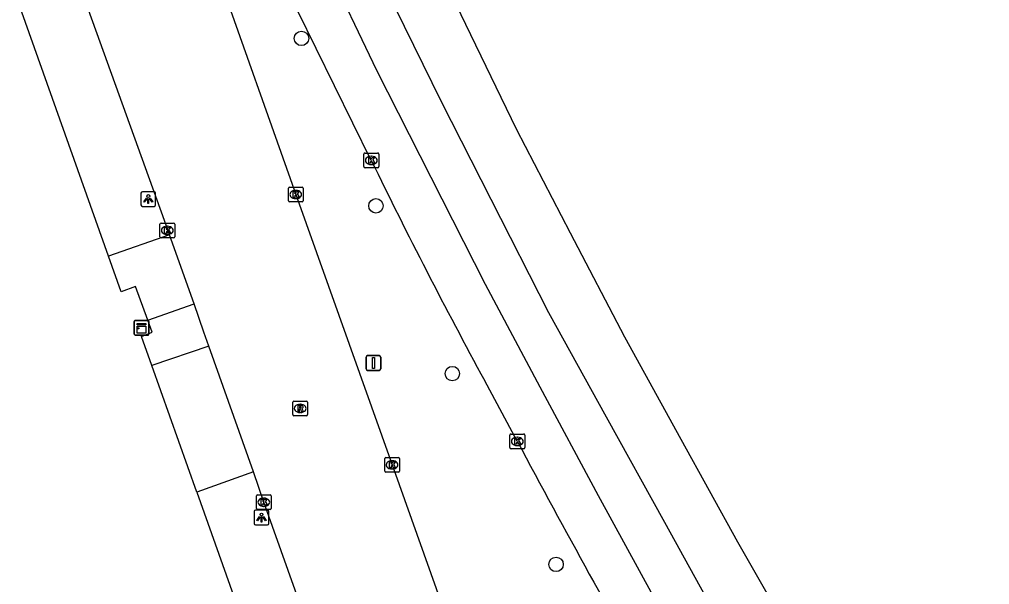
# Model space of a CAD drawing. Extents: x 157692 to 159670, y 381454 to 383289.
# Drawn here: x 159602.1 to 159667.9, y 382555.4 to 382593.8 of the extents above; entities that cross this region are included whole.
import ezdxf

# ---------------------------------------------------------------- set-up
doc = ezdxf.new("R2010")
doc.units = 0
for name, color, linetype in [('IMGEO_Boom', 7, 'Continuous'), ('IMGEO_Kast', 7, 'Continuous'), ('IMGEO_Kolk', 7, 'Continuous'), ('IMGEO_Lichtpunt', 7, 'Continuous'), ('IMGEO_Rijbaan_lokaal_open', 7, 'Continuous'), ('IMGEO_Rijbaan_regionaal_gesloten', 7, 'Continuous'), ('IMGEO_Rioolput', 7, 'Continuous'), ('IMGEO_Verkeersbordpaal', 7, 'Continuous'), ('IMGEO_Voetpad_open', 7, 'Continuous')]:
    doc.layers.add(name, color=color, linetype=linetype)

msp = doc.modelspace()

# ---------------------------------------------------------------- linework, layer by layer
at = {"layer": 'IMGEO_Boom'}
for centre in [(159621.235, 382592.506), (159626.286, 382581.139), (159631.468, 382569.753), (159638.507, 382556.8)]:
    msp.add_circle(centre, 0.489, dxfattribs=at)
at = {"layer": 'IMGEO_Kast'}
for p, q in [((159609.891, 382572.438), (159609.891, 382573.279)), ((159609.891, 382573.279), (159609.891, 382572.438)), ((159609.966, 382573.363), (159610.807, 382573.363)), ((159610.807, 382573.363), (159609.966, 382573.363)), ((159610.891, 382573.288), (159610.891, 382572.447)), ((159610.891, 382572.447), (159610.891, 382573.288)), ((159610.816, 382572.363), (159609.975, 382572.363)), ((159609.975, 382572.363), (159610.816, 382572.363))]:
    msp.add_line(p, q, dxfattribs=at)
for points in [[(159610.086, 382573.153), (159610.686, 382573.153), (159610.686, 382573.068), (159610.086, 382573.068), (159610.086, 382573.153)], [(159610.086, 382572.978), (159610.686, 382572.978), (159610.686, 382572.489), (159610.086, 382572.489), (159610.086, 382572.978)]]:
    msp.add_lwpolyline(points, dxfattribs=at)
msp.add_circle((159610.17, 382572.827), 0.0377, dxfattribs=at)
for centre, start, end in [((159609.969, 382573.285), 92.4484, 184.28452), ((159609.969, 382573.285), 92.4484, 184.28452), ((159610.813, 382573.285), 2.4484, 94.28452), ((159610.813, 382573.285), 2.4484, 94.28452), ((159609.969, 382572.441), 182.4484, 274.28452), ((159609.969, 382572.441), 182.4484, 274.28452), ((159610.813, 382572.441), 272.4484, 4.28452), ((159610.813, 382572.441), 272.4484, 4.28452)]:
    msp.add_arc(centre, 0.0779, start, end, dxfattribs=at)
at = {"layer": 'IMGEO_Kolk'}
for p, q in [((159625.548, 382584.725), (159626.4, 382584.725)), ((159625.473, 382583.799), (159625.473, 382584.651)), ((159625.961, 382584.505), (159625.986, 382584.505)), ((159626.474, 382584.651), (159626.474, 382583.799)), ((159626.4, 382583.725), (159625.548, 382583.725)), ((159625.984, 382583.945), (159625.959, 382583.945)), ((159620.346, 382581.485), (159620.346, 382582.337)), ((159620.421, 382582.411), (159621.273, 382582.411)), ((159620.834, 382582.191), (159620.859, 382582.191)), ((159621.347, 382582.337), (159621.347, 382581.485)), ((159621.273, 382581.411), (159620.421, 382581.411)), ((159620.857, 382581.631), (159620.832, 382581.631)), ((159611.634, 382579.046), (159611.634, 382579.898)), ((159611.709, 382579.972), (159612.561, 382579.972)), ((159612.122, 382579.752), (159612.147, 382579.752)), ((159612.635, 382579.898), (159612.635, 382579.046)), ((159612.561, 382578.972), (159611.709, 382578.972)), ((159612.145, 382579.192), (159612.12, 382579.192)), ((159635.376, 382564.725), (159635.376, 382565.577)), ((159635.451, 382565.651), (159636.303, 382565.651)), ((159636.377, 382565.577), (159636.377, 382564.725)), ((159635.864, 382565.431), (159635.889, 382565.431)), ((159636.303, 382564.651), (159635.451, 382564.651)), ((159635.887, 382564.871), (159635.862, 382564.871)), ((159626.879, 382563.135), (159626.879, 382563.987)), ((159626.954, 382564.061), (159627.806, 382564.061)), ((159627.367, 382563.841), (159627.392, 382563.841)), ((159627.88, 382563.987), (159627.88, 382563.135)), ((159627.806, 382563.061), (159626.954, 382563.061)), ((159627.39, 382563.281), (159627.365, 382563.281)), ((159618.181, 382560.594), (159618.181, 382561.446)), ((159618.256, 382561.52), (159619.108, 382561.52)), ((159618.669, 382561.3), (159618.694, 382561.3)), ((159619.182, 382561.446), (159619.182, 382560.594)), ((159619.108, 382560.52), (159618.256, 382560.52)), ((159618.692, 382560.74), (159618.667, 382560.74))]:
    msp.add_line(p, q, dxfattribs=at)
for points in [[(159625.548, 382584.725), (159626.4, 382584.725)], [(159625.473, 382583.799), (159625.473, 382584.651)], [(159625.794, 382584.425), (159625.917, 382584.425), (159625.917, 382584.274), (159626.047, 382584.425), (159626.211, 382584.425), (159626.065, 382584.274), (159626.218, 382584.025), (159626.066, 382584.025), (159625.981, 382584.189), (159625.917, 382584.122), (159625.917, 382584.025), (159625.794, 382584.025), (159625.794, 382584.425)], [(159626.474, 382584.651), (159626.474, 382583.799)], [(159626.4, 382583.725), (159625.548, 382583.725)], [(159620.346, 382581.485), (159620.346, 382582.337)], [(159620.421, 382582.411), (159621.273, 382582.411)], [(159620.667, 382582.111), (159620.79, 382582.111), (159620.79, 382581.96), (159620.92, 382582.111), (159621.084, 382582.111), (159620.938, 382581.96), (159621.091, 382581.711), (159620.939, 382581.711), (159620.854, 382581.875), (159620.79, 382581.808), (159620.79, 382581.711), (159620.667, 382581.711), (159620.667, 382582.111)], [(159621.347, 382582.337), (159621.347, 382581.485)], [(159621.273, 382581.411), (159620.421, 382581.411)], [(159611.634, 382579.046), (159611.634, 382579.898)], [(159611.709, 382579.972), (159612.561, 382579.972)], [(159611.955, 382579.672), (159612.078, 382579.672), (159612.078, 382579.521), (159612.208, 382579.672), (159612.372, 382579.672), (159612.226, 382579.521), (159612.379, 382579.272), (159612.227, 382579.272), (159612.142, 382579.436), (159612.078, 382579.369), (159612.078, 382579.272), (159611.955, 382579.272), (159611.955, 382579.672)], [(159612.635, 382579.898), (159612.635, 382579.046)], [(159612.561, 382578.972), (159611.709, 382578.972)], [(159635.376, 382564.725), (159635.376, 382565.577)], [(159635.451, 382565.651), (159636.303, 382565.651)], [(159636.377, 382565.577), (159636.377, 382564.725)], [(159635.697, 382565.351), (159635.82, 382565.351), (159635.82, 382565.2), (159635.95, 382565.351), (159636.114, 382565.351), (159635.968, 382565.2), (159636.121, 382564.951), (159635.969, 382564.951), (159635.884, 382565.115), (159635.82, 382565.048), (159635.82, 382564.951), (159635.697, 382564.951), (159635.697, 382565.351)], [(159636.303, 382564.651), (159635.451, 382564.651)], [(159626.879, 382563.135), (159626.879, 382563.987)], [(159626.954, 382564.061), (159627.806, 382564.061)], [(159627.2, 382563.761), (159627.323, 382563.761), (159627.323, 382563.61), (159627.453, 382563.761), (159627.617, 382563.761), (159627.471, 382563.61), (159627.624, 382563.361), (159627.472, 382563.361), (159627.387, 382563.525), (159627.323, 382563.458), (159627.323, 382563.361), (159627.2, 382563.361), (159627.2, 382563.761)], [(159627.88, 382563.987), (159627.88, 382563.135)], [(159627.806, 382563.061), (159626.954, 382563.061)], [(159618.181, 382560.594), (159618.181, 382561.446)], [(159618.256, 382561.52), (159619.108, 382561.52)], [(159618.502, 382561.22), (159618.625, 382561.22), (159618.625, 382561.069), (159618.755, 382561.22), (159618.919, 382561.22), (159618.773, 382561.069), (159618.926, 382560.82), (159618.774, 382560.82), (159618.689, 382560.984), (159618.625, 382560.917), (159618.625, 382560.82), (159618.502, 382560.82), (159618.502, 382561.22)], [(159619.182, 382561.446), (159619.182, 382560.594)], [(159619.108, 382560.52), (159618.256, 382560.52)]]:
    msp.add_lwpolyline(points, dxfattribs=at)
for centre, start, end in [((159625.55, 382584.649), 91.55205, 178.44795), ((159625.55, 382584.649), 91.55205, 178.44795), ((159626.398, 382584.649), 1.55205, 88.44795), ((159626.398, 382584.649), 1.55205, 88.44795), ((159625.55, 382583.801), 181.55205, 268.44795), ((159625.55, 382583.801), 181.55205, 268.44795), ((159626.398, 382583.801), 271.55205, 358.44795), ((159626.398, 382583.801), 271.55205, 358.44795), ((159620.423, 382582.335), 91.55205, 178.44795), ((159620.423, 382582.335), 91.55205, 178.44795), ((159621.271, 382582.335), 1.55205, 88.44795), ((159621.271, 382582.335), 1.55205, 88.44795), ((159620.423, 382581.487), 181.55205, 268.44795), ((159620.423, 382581.487), 181.55205, 268.44795), ((159621.271, 382581.487), 271.55205, 358.44795), ((159621.271, 382581.487), 271.55205, 358.44795), ((159611.711, 382579.896), 91.55205, 178.44795), ((159611.711, 382579.896), 91.55205, 178.44795), ((159612.559, 382579.896), 1.55205, 88.44795), ((159612.559, 382579.896), 1.55205, 88.44795), ((159611.711, 382579.048), 181.55205, 268.44795), ((159611.711, 382579.048), 181.55205, 268.44795), ((159612.559, 382579.048), 271.55205, 358.44795), ((159612.559, 382579.048), 271.55205, 358.44795), ((159635.453, 382565.575), 91.55205, 178.44795), ((159635.453, 382565.575), 91.55205, 178.44795), ((159636.301, 382565.575), 1.55205, 88.44795), ((159636.301, 382565.575), 1.55205, 88.44795), ((159635.453, 382564.727), 181.55205, 268.44795), ((159635.453, 382564.727), 181.55205, 268.44795), ((159636.301, 382564.727), 271.55205, 358.44795), ((159636.301, 382564.727), 271.55205, 358.44795), ((159626.956, 382563.985), 91.55205, 178.44795), ((159626.956, 382563.985), 91.55205, 178.44795), ((159627.804, 382563.985), 1.55205, 88.44795), ((159627.804, 382563.985), 1.55205, 88.44795), ((159626.956, 382563.137), 181.55205, 268.44795), ((159626.956, 382563.137), 181.55205, 268.44795), ((159627.804, 382563.137), 271.55205, 358.44795), ((159627.804, 382563.137), 271.55205, 358.44795), ((159618.258, 382561.444), 91.55205, 178.44795), ((159618.258, 382561.444), 91.55205, 178.44795), ((159619.106, 382561.444), 1.55205, 88.44795), ((159619.106, 382561.444), 1.55205, 88.44795), ((159618.258, 382560.596), 181.55205, 268.44795), ((159618.258, 382560.596), 181.55205, 268.44795), ((159619.106, 382560.596), 271.55205, 358.44795), ((159619.106, 382560.596), 271.55205, 358.44795)]:
    msp.add_arc(centre, 0.0765, start, end, dxfattribs=at)
for centre, major_axis, ratio, start_param, end_param in [((159625.96, 382584.225), (-0.387, 0.002), 0.722429, 4.712389, 7.853982), ((159625.985, 382584.225), (-0.39, 0.002), 0.717154, 1.570796, 4.712389), ((159620.833, 382581.911), (-0.387, 0.002), 0.722429, 4.712389, 7.853982), ((159620.858, 382581.911), (-0.39, 0.002), 0.717154, 1.570796, 4.712389), ((159612.121, 382579.472), (-0.387, 0.002), 0.722429, 4.712389, 7.853982), ((159612.146, 382579.472), (-0.39, 0.002), 0.717154, 1.570796, 4.712389), ((159635.863, 382565.151), (-0.387, 0.002), 0.722429, 4.712389, 7.853982), ((159635.888, 382565.151), (-0.39, 0.002), 0.717154, 1.570796, 4.712389), ((159627.366, 382563.561), (-0.387, 0.002), 0.722429, 4.712389, 7.853982), ((159627.391, 382563.561), (-0.39, 0.002), 0.717154, 1.570796, 4.712389), ((159618.668, 382561.02), (-0.387, 0.002), 0.722429, 4.712389, 7.853982), ((159618.693, 382561.02), (-0.39, 0.002), 0.717154, 1.570796, 4.712389)]:
    msp.add_ellipse(centre, major_axis=major_axis, ratio=ratio, start_param=start_param, end_param=end_param, dxfattribs=at)
at = {"layer": 'IMGEO_Lichtpunt'}
for p, q in [((159611.249, 382582.1), (159610.441, 382582.1)), ((159611.249, 382582.1), (159610.441, 382582.1)), ((159610.347, 382582.005), (159610.347, 382581.198)), ((159610.347, 382582.005), (159610.347, 382581.198)), ((159611.343, 382581.198), (159611.343, 382582.005)), ((159611.343, 382581.198), (159611.343, 382582.005)), ((159610.441, 382581.104), (159611.249, 382581.104)), ((159610.441, 382581.104), (159611.249, 382581.104)), ((159618.025, 382560.382), (159618.025, 382559.575)), ((159618.025, 382560.382), (159618.025, 382559.575)), ((159618.927, 382560.477), (159618.119, 382560.477)), ((159618.927, 382560.477), (159618.119, 382560.477)), ((159619.021, 382559.575), (159619.021, 382560.382)), ((159619.021, 382559.575), (159619.021, 382560.382)), ((159618.119, 382559.481), (159618.927, 382559.481)), ((159618.119, 382559.481), (159618.927, 382559.481))]:
    msp.add_line(p, q, dxfattribs=at)
for points in [[(159610.721, 382581.669), (159610.76, 382581.641), (159610.572, 382581.379), (159610.534, 382581.406), (159610.721, 382581.669)], [(159610.823, 382581.621), (159610.87, 382581.621), (159610.87, 382581.299), (159610.823, 382581.299), (159610.823, 382581.621)], [(159610.933, 382581.641), (159610.971, 382581.668), (159611.158, 382581.406), (159611.119, 382581.378), (159610.933, 382581.641)], [(159618.399, 382560.046), (159618.438, 382560.018), (159618.25, 382559.756), (159618.212, 382559.783), (159618.399, 382560.046)], [(159618.501, 382559.998), (159618.548, 382559.998), (159618.548, 382559.676), (159618.501, 382559.676), (159618.501, 382559.998)], [(159618.611, 382560.018), (159618.649, 382560.045), (159618.836, 382559.783), (159618.797, 382559.755), (159618.611, 382560.018)]]:
    msp.add_lwpolyline(points, dxfattribs=at)
for centre in [(159610.846, 382581.803), (159618.524, 382560.18)]:
    msp.add_circle(centre, 0.0994, dxfattribs=at)
for centre, start, end in [((159610.441, 382582.005), 90, 180), ((159610.441, 382582.005), 90, 180), ((159611.249, 382582.005), 0, 90), ((159611.249, 382582.005), 0, 90), ((159610.441, 382581.198), 180, 270), ((159610.441, 382581.198), 180, 270), ((159611.249, 382581.198), 270, 0), ((159611.249, 382581.198), 270, 360), ((159618.119, 382560.382), 90, 180), ((159618.119, 382560.382), 90, 180), ((159618.927, 382560.382), 0, 90), ((159618.927, 382560.382), 0, 90), ((159618.119, 382559.575), 180, 270), ((159618.119, 382559.575), 180, 270), ((159618.927, 382559.575), 270, 0), ((159618.927, 382559.575), 270, 360)]:
    msp.add_arc(centre, 0.0946, start, end, dxfattribs=at)
at = {"layer": 'IMGEO_Rijbaan_lokaal_open'}
for points in [[(159559.691, 382755.045), (159560.257, 382752.865), (159561.176, 382750.373), (159561.308, 382750), (159561.935, 382748.227), (159567.994, 382731.083), (159574.868, 382711.8), (159580.35, 382696.295), (159589.519, 382670.434), (159595.669, 382653.011), (159602.788, 382632.766), (159615.362, 382597.435), (159615.407, 382597.307), (159620.846, 382581.911), (159627.38, 382563.561), (159633.831, 382545.445), (159635.032, 382542.035)], [(159612.282, 382579.179), (159611.943, 382580.134), (159606.298, 382595.846), (159600.168, 382613.292), (159599.701, 382614.508)], [(159613.95, 382574.48), (159612.282, 382579.179)], [(159614.961, 382571.614), (159614.623, 382572.568), (159613.95, 382574.48)], [(159617.98, 382563.091), (159614.961, 382571.614)], [(159626.568, 382538.847), (159618.683, 382561.021), (159617.98, 382563.091)]]:
    msp.add_lwpolyline(points, dxfattribs=at)
at = {"layer": 'IMGEO_Rijbaan_regionaal_gesloten'}
for points in [[(159591.969, 382689.543), (159595.693, 382678.296), (159598.148, 382670.549), (159600.578, 382663.127), (159603.123, 382655.556), (159605.865, 382647.849), (159608.576, 382640.231), (159611.339, 382632.837), (159614.281, 382625.381), (159617.447, 382617.675), (159620.51, 382610.511), (159623.785, 382603.004), (159626.954, 382595.892), (159630.716, 382588.22), (159634.083, 382581.589), (159637.991, 382573.892), (159641.898, 382566.814), (159645.849, 382559.657), (159649.606, 382552.852), (159653.613, 382545.952), (159655.391, 382542.89), (159663.591, 382528.952), (159664.586, 382527.289)], [(159597.869, 382683.125), (159602.921, 382667.945), (159606.716, 382656.538), (159609.329, 382649.007), (159612.083, 382641.419), (159613.424, 382637.724), (159616.322, 382630.221), (159619.323, 382622.758), (159622.455, 382615.349), (159625.525, 382608.084), (159628.898, 382600.676), (159632.369, 382593.466), (159635.792, 382586.355), (159639.468, 382579.307), (159643.143, 382572.258), (159646.972, 382565.293), (159650.802, 382558.327), (159654.825, 382551.315), (159658.807, 382544.374), (159662.901, 382537.5), (159667.912, 382529.278)], [(159608.078, 382632.057), (159611.542, 382624.054), (159613.098, 382620.178), (159616.228, 382612.617), (159619.415, 382605.254), (159622.809, 382597.7), (159626.331, 382590.351), (159630.014, 382583.081), (159633.697, 382575.811), (159637.395, 382568.85), (159641.363, 382561.486), (159645.079, 382554.692), (159649.051, 382547.721), (159652.995, 382540.928), (159657.276, 382533.744), (159662.032, 382525.762)], [(159625.974, 382584.225), (159620.993, 382594.364), (159616.911, 382603.367)], [(159635.875, 382565.154), (159633.663, 382569.268)]]:
    msp.add_lwpolyline(points, dxfattribs=at)
for centre, radius, start, end in [((159953.009, 382742.89), 363.492, 205.88094, 208.53207), ((160301.281, 382920.327), 754.263, 208.091875, 209.648534)]:
    msp.add_arc(centre, radius, start, end, dxfattribs=at)
at = {"layer": 'IMGEO_Rioolput'}
for p, q in [((159620.649, 382566.964), (159620.649, 382567.816)), ((159620.724, 382567.89), (159621.576, 382567.89)), ((159621.137, 382567.67), (159621.162, 382567.67)), ((159621.65, 382567.816), (159621.65, 382566.964)), ((159621.576, 382566.89), (159620.724, 382566.89)), ((159621.16, 382567.11), (159621.135, 382567.11))]:
    msp.add_line(p, q, dxfattribs=at)
for points in [[(159620.649, 382566.964), (159620.649, 382567.816)], [(159620.724, 382567.89), (159621.576, 382567.89)], [(159621.238, 382567.588), (159620.986, 382567.59), (159620.986, 382567.19)], [(159621.65, 382567.816), (159621.65, 382566.964)], [(159621.576, 382566.89), (159620.724, 382566.89)], [(159620.986, 382567.19), (159621.11, 382567.19), (159621.11, 382567.352), (159621.121, 382567.352)], [(159621.164, 382567.509), (159621.11, 382567.509), (159621.11, 382567.428)], [(159621.11, 382567.428), (159621.162, 382567.428)], [(159621.168, 382567.323), (159621.239, 382567.19), (159621.379, 382567.19), (159621.314, 382567.316)]]:
    msp.add_lwpolyline(points, dxfattribs=at)
for centre, radius, start, end in [((159620.726, 382567.814), 0.0765, 91.55205, 178.44795), ((159620.726, 382567.814), 0.0765, 91.55205, 178.44795), ((159621.237, 382567.478), 0.109, 350.36119, 89.41601), ((159621.574, 382567.814), 0.0765, 1.55205, 88.44795), ((159621.574, 382567.814), 0.0765, 1.55205, 88.44795), ((159620.726, 382566.966), 0.0765, 181.55205, 268.44795), ((159620.726, 382566.966), 0.0765, 181.55205, 268.44795), ((159621.12, 382567.299), 0.0533, 26.02933, 88.69889), ((159621.146, 382567.617), 0.19, 274.7715, 282.96867), ((159621.17, 382567.413), 0.0964, 77.00612, 93.18647), ((159621.184, 382567.47), 0.0378, 276.66336, 79.67722), ((159621.235, 382567.478), 0.112, 277.58423, 350.98172), ((159621.219, 382567.263), 0.108, 29.51342, 73.79051), ((159621.574, 382566.966), 0.0765, 271.55205, 358.44795), ((159621.574, 382566.966), 0.0765, 271.55205, 358.44795)]:
    msp.add_arc(centre, radius, start, end, dxfattribs=at)
for centre, major_axis, ratio, start_param, end_param in [((159621.136, 382567.39), (-0.387, 0.002), 0.722429, 4.712389, 7.853982), ((159621.161, 382567.39), (-0.39, 0.002), 0.717154, 1.570796, 4.712389)]:
    msp.add_ellipse(centre, major_axis=major_axis, ratio=ratio, start_param=start_param, end_param=end_param, dxfattribs=at)
at = {"layer": 'IMGEO_Verkeersbordpaal'}
for p, q in [((159625.624, 382570.072), (159625.624, 382570.872)), ((159625.624, 382570.872), (159625.624, 382570.072)), ((159625.724, 382570.972), (159626.514, 382570.972)), ((159626.514, 382570.972), (159625.724, 382570.972)), ((159626.614, 382570.872), (159626.614, 382570.072)), ((159626.614, 382570.072), (159626.614, 382570.872)), ((159626.514, 382569.972), (159625.724, 382569.972)), ((159625.724, 382569.972), (159626.514, 382569.972))]:
    msp.add_line(p, q, dxfattribs=at)
msp.add_lwpolyline([(159626.044, 382570.847), (159626.194, 382570.847), (159626.194, 382570.097), (159626.044, 382570.097), (159626.044, 382570.847)], dxfattribs=at)
for centre, start, end in [((159625.724, 382570.872), 90, 180), ((159625.724, 382570.872), 90, 180), ((159626.514, 382570.872), 0, 90), ((159626.514, 382570.872), 360, 90), ((159625.724, 382570.072), 180, 270), ((159625.724, 382570.072), 180, 270), ((159626.514, 382570.072), 270, 0), ((159626.514, 382570.072), 270, 0)]:
    msp.add_arc(centre, 0.1, start, end, dxfattribs=at)
at = {"layer": 'IMGEO_Voetpad_open'}
for points in [[(159608.154, 382577.719), (159598.939, 382603.611), (159598.84, 382603.564), (159595.513, 382612.97)], [(159612.282, 382579.179), (159608.154, 382577.719)], [(159610.812, 382573.379), (159609.984, 382575.653), (159609.012, 382575.309), (159608.154, 382577.719)], [(159610.812, 382573.379), (159613.95, 382574.48)], [(159611.082, 382570.296), (159610.38, 382572.273), (159611.112, 382572.556), (159610.812, 382573.379)], [(159614.961, 382571.614), (159611.082, 382570.296)], [(159614.137, 382561.713), (159611.082, 382570.296)], [(159617.98, 382563.091), (159614.137, 382561.713)], [(159614.137, 382561.713), (159622.453, 382538.242)]]:
    msp.add_lwpolyline(points, dxfattribs=at)

doc.saveas('drawing.dxf')
